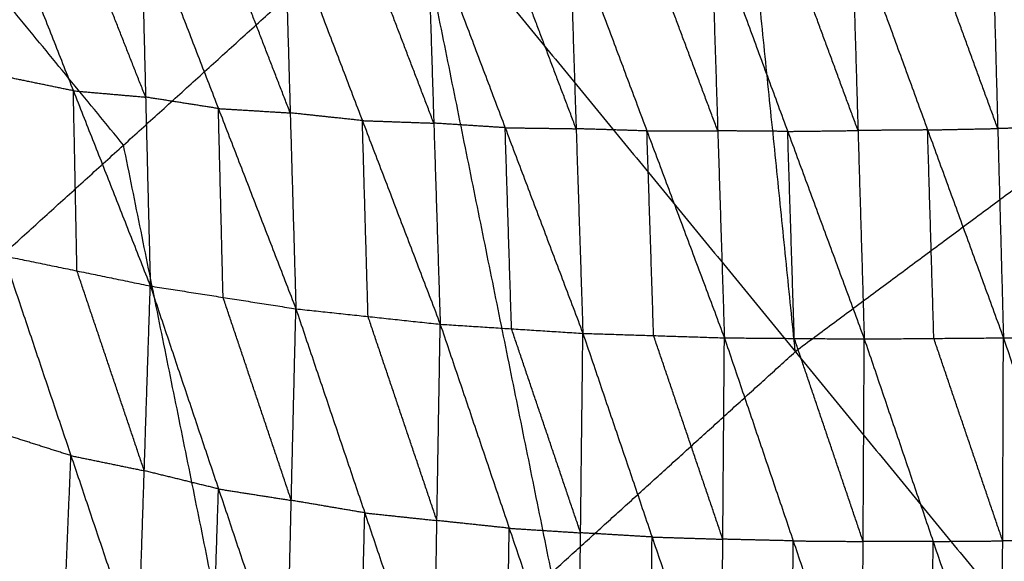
# Model space of a CAD drawing. Header units: millimetres. Extents: x -106 to 110, y -96 to 120.
# Tile 332 of 656: x -32.82 to -26.53, y 46.78 to 50.24. Entities that reach past the tile are written whole.
import ezdxf

# ---------------------------------------------------------------- set-up
doc = ezdxf.new("R2010")
doc.units = ezdxf.units.MM
doc.header["$MEASUREMENT"] = 0
doc.layers.add('Default', color=7, linetype='Continuous', true_color=0x000000)

msp = doc.modelspace()

# ---------------------------------------------------------------- linework, layer by layer
at = {"layer": 'Default'}
for points in [[(-32.1577, 49.443, 3.8611), (-33.4795, 51.0537, 3.8838), (-34.8014, 52.6644, 3.9066)], [(-27.8628, 48.1229, 3.8351), (-28.0912, 50.3579, 3.8481), (-28.3196, 52.5928, 3.8611)], [(-33.9993, 47.7738, 3.8611), (-32.1577, 49.443, 3.8611), (-30.316, 51.1122, 3.8611)], [(-30.316, 51.1122, 3.8611), (-29.4233, 46.7086, 3.8351), (-28.5306, 42.3051, 3.8092)], [(-30.316, 51.1122, 3.8611), (-27.8628, 48.1229, 3.8351), (-25.4096, 45.1337, 3.8092)], [(-32.9703, 51.0373, -2.5641), (-32.4785, 49.7901, -2.4967), (-31.9867, 48.5428, -2.4292)], [(-32.0167, 49.7497, -2.5656), (-32.2626, 50.3733, -2.5993), (-32.5085, 50.9969, -2.633)], [(-32.0467, 50.9565, -2.7019), (-32.0167, 49.7497, -2.5656), (-31.9867, 48.5428, -2.4292)], [(-32.0467, 50.9565, -2.7019), (-31.5513, 49.6767, -2.6171), (-31.0559, 48.3969, -2.5323)], [(-31.0922, 49.6488, -2.6736), (-31.3399, 50.2887, -2.716), (-31.5876, 50.9286, -2.7584)], [(-31.1286, 50.9006, -2.8148), (-31.0922, 49.6488, -2.6736), (-31.0559, 48.3969, -2.5323)], [(-31.1286, 50.9006, -2.8148), (-30.6309, 49.5995, -2.7138), (-30.1332, 48.2983, -2.6128)], [(-30.1741, 49.5833, -2.7576), (-30.4229, 50.2339, -2.8082), (-30.6718, 50.8844, -2.8587)], [(-30.215, 50.8682, -2.9025), (-30.1741, 49.5833, -2.7576), (-30.1332, 48.2983, -2.6128)], [(-30.215, 50.8682, -2.9025), (-29.7181, 49.5541, -2.7874), (-29.2211, 48.24, -2.6723)], [(-27.5019, 50.8683, -3.0426), (-27.4621, 49.5362, -2.8933), (-27.4222, 48.2041, -2.744)], [(-27.5019, 50.8683, -3.0426), (-27.0171, 49.5398, -2.9024), (-26.5324, 48.2113, -2.7622)], [(-26.5687, 49.549, -2.9116), (-26.8111, 50.2132, -2.9817), (-27.0535, 50.8774, -3.0518)], [(-26.6051, 50.8866, -3.061), (-26.5687, 49.549, -2.9116), (-26.5324, 48.2113, -2.7622)], [(-26.6051, 50.8866, -3.061), (-26.1278, 49.5569, -2.9164), (-25.6504, 48.2271, -2.7718)], [(-29.2641, 49.5477, -2.8196), (-29.5125, 50.2048, -2.8771), (-29.761, 50.8618, -2.9347)], [(-29.307, 50.8554, -2.9668), (-29.2641, 49.5477, -2.8196), (-29.2211, 48.24, -2.6723)], [(-29.307, 50.8554, -2.9668), (-28.8117, 49.5334, -2.8409), (-28.3164, 48.2114, -2.7149)], [(-28.3587, 49.5342, -2.8635), (-28.6063, 50.1952, -2.9265), (-28.854, 50.8562, -2.9895)], [(-28.401, 50.8569, -3.0122), (-28.3587, 49.5342, -2.8635), (-28.3164, 48.2114, -2.7149)], [(-28.401, 50.8569, -3.0122), (-27.9116, 49.5305, -2.8781), (-27.4222, 48.2041, -2.744)], [(-27.4621, 49.5362, -2.8933), (-27.7068, 50.1994, -2.9603), (-27.9514, 50.8626, -3.0274)], [(-32.4785, 49.7901, -2.4967), (-32.7128, 49.8383, -2.4654), (-32.9472, 49.8865, -2.4341)], [(-32.4554, 48.6393, -2.3666), (-32.4669, 49.2147, -2.4316), (-32.4785, 49.7901, -2.4967)], [(-32.4785, 49.7901, -2.4967), (-32.2476, 49.7699, -2.5311), (-32.0167, 49.7497, -2.5656)], [(-31.5513, 49.6767, -2.6171), (-31.784, 49.7132, -2.5913), (-32.0167, 49.7497, -2.5656)], [(-31.5213, 48.4698, -2.4808), (-31.5363, 49.0733, -2.549), (-31.5513, 49.6767, -2.6171)], [(-31.5513, 49.6767, -2.6171), (-31.3218, 49.6627, -2.6454), (-31.0922, 49.6488, -2.6736)], [(-30.6309, 49.5995, -2.7138), (-30.8615, 49.6241, -2.6937), (-31.0922, 49.6488, -2.6736)], [(-30.5945, 48.3476, -2.5726), (-30.6127, 48.9735, -2.6432), (-30.6309, 49.5995, -2.7138)], [(-30.6309, 49.5995, -2.7138), (-30.4025, 49.5914, -2.7357), (-30.1741, 49.5833, -2.7576)], [(-29.7181, 49.5541, -2.7874), (-29.9461, 49.5687, -2.7725), (-30.1741, 49.5833, -2.7576)], [(-29.6771, 48.2691, -2.6426), (-29.6976, 48.9116, -2.715), (-29.7181, 49.5541, -2.7874)], [(-29.7181, 49.5541, -2.7874), (-29.4911, 49.5509, -2.8035), (-29.2641, 49.5477, -2.8196)], [(-28.8117, 49.5334, -2.8409), (-29.0379, 49.5406, -2.8302), (-29.2641, 49.5477, -2.8196)], [(-25.8664, 49.6036, 3.8351), (-26.8646, 48.8633, 3.8351), (-27.8628, 48.1229, 3.8351)], [(-27.0171, 49.5398, -2.9024), (-26.7929, 49.5444, -2.907), (-26.5687, 49.549, -2.9116)], [(-26.1278, 49.5569, -2.9164), (-26.3483, 49.5529, -2.914), (-26.5687, 49.549, -2.9116)], [(-28.8117, 49.5334, -2.8409), (-28.5852, 49.5338, -2.8522), (-28.3587, 49.5342, -2.8635)], [(-28.7688, 48.2257, -2.6936), (-28.7902, 48.8796, -2.7672), (-28.8117, 49.5334, -2.8409)], [(-27.9116, 49.5305, -2.8781), (-28.1352, 49.5323, -2.8708), (-28.3587, 49.5342, -2.8635)], [(-27.9116, 49.5305, -2.8781), (-27.6868, 49.5333, -2.8857), (-27.4621, 49.5362, -2.8933)], [(-27.8693, 48.2077, -2.7294), (-27.8905, 48.8691, -2.8037), (-27.9116, 49.5305, -2.8781)], [(-27.0171, 49.5398, -2.9024), (-27.2396, 49.538, -2.8979), (-27.4621, 49.5362, -2.8933)], [(-26.9773, 48.2077, -2.7531), (-26.9972, 48.8737, -2.8278), (-27.0171, 49.5398, -2.9024)], [(-31.2649, 45.0394, 3.8351), (-31.7113, 47.2412, 3.8481), (-32.1577, 49.443, 3.8611)], [(-32.9241, 48.7357, -2.304), (-32.4941, 47.4585, -1.9135), (-32.0642, 46.1813, -1.5231)], [(-32.9241, 48.7357, -2.304), (-32.4554, 48.6393, -2.3666), (-31.9867, 48.5428, -2.4292)], [(-32.0254, 47.362, -1.9761), (-32.2404, 48.0007, -2.1714), (-32.4554, 48.6393, -2.3666)], [(-32.0642, 46.1813, -1.5231), (-32.0254, 47.362, -1.9761), (-31.9867, 48.5428, -2.4292)], [(-31.9867, 48.5428, -2.4292), (-31.5508, 47.2457, -2.0112), (-31.1149, 45.9486, -1.5932)], [(-31.9867, 48.5428, -2.4292), (-31.5213, 48.4698, -2.4808), (-31.0559, 48.3969, -2.5323)], [(-31.0854, 47.1727, -2.0628), (-31.3033, 47.8213, -2.2718), (-31.5213, 48.4698, -2.4808)], [(-31.1149, 45.9486, -1.5932), (-31.0854, 47.1727, -2.0628), (-31.0559, 48.3969, -2.5323)], [(-31.0559, 48.3969, -2.5323), (-30.6157, 47.0929, -2.0906), (-30.1754, 45.7889, -1.6488)], [(-31.0559, 48.3969, -2.5323), (-30.5945, 48.3476, -2.5726), (-30.1332, 48.2983, -2.6128)], [(-30.1543, 47.0436, -2.1308), (-30.3744, 47.6956, -2.3517), (-30.5945, 48.3476, -2.5726)], [(-30.1754, 45.7889, -1.6488), (-30.1543, 47.0436, -2.1308), (-30.1332, 48.2983, -2.6128)], [(-30.1332, 48.2983, -2.6128), (-29.6918, 46.9945, -2.1519), (-29.2504, 45.6906, -1.691)], [(-30.1332, 48.2983, -2.6128), (-29.6771, 48.2691, -2.6426), (-29.2211, 48.24, -2.6723)], [(-29.2358, 46.9653, -2.1817), (-29.4565, 47.6172, -2.4121), (-29.6771, 48.2691, -2.6426)], [(-29.2504, 45.6906, -1.691), (-29.2358, 46.9653, -2.1817), (-29.2211, 48.24, -2.6723)], [(-29.2211, 48.24, -2.6723), (-28.7788, 46.9386, -2.1973), (-28.3365, 45.6373, -1.7222)], [(-29.2211, 48.24, -2.6723), (-28.7688, 48.2257, -2.6936), (-28.3164, 48.2114, -2.7149)], [(-28.3264, 46.9244, -2.2185), (-28.5476, 47.575, -2.4561), (-28.7688, 48.2257, -2.6936)], [(-26.5324, 48.2113, -2.7622), (-26.0914, 48.2192, -2.767), (-25.6504, 48.2271, -2.7718)], [(-28.3365, 45.6373, -1.7222), (-28.3264, 46.9244, -2.2185), (-28.3164, 48.2114, -2.7149)], [(-28.3164, 48.2114, -2.7149), (-27.8764, 46.9137, -2.2298), (-27.4364, 45.616, -1.7447)], [(-28.3164, 48.2114, -2.7149), (-27.8693, 48.2077, -2.7294), (-27.4222, 48.2041, -2.744)], [(-27.4293, 46.91, -2.2444), (-27.6493, 47.5589, -2.4869), (-27.8693, 48.2077, -2.7294)], [(-27.4364, 45.616, -1.7447), (-27.4293, 46.91, -2.2444), (-27.4222, 48.2041, -2.744)], [(-27.4222, 48.2041, -2.744), (-26.9773, 48.2077, -2.7531), (-26.5324, 48.2113, -2.7622)], [(-27.4222, 48.2041, -2.744), (-26.982, 46.91, -2.2521), (-26.5417, 45.6159, -1.7602)], [(-26.537, 46.9136, -2.2612), (-26.7572, 47.5607, -2.5071), (-26.9773, 48.2077, -2.7531)], [(-26.5417, 45.6159, -1.7602), (-26.537, 46.9136, -2.2612), (-26.5324, 48.2113, -2.7622)], [(-26.5324, 48.2113, -2.7622), (-26.0947, 46.9195, -2.266), (-25.6571, 45.6278, -1.7698)], [(-29.4233, 46.7086, 3.8351), (-28.643, 47.4158, 3.8351), (-27.8628, 48.1229, 3.8351)], [(-33.9993, 47.7738, 3.8611), (-32.6793, 43.479, 3.8351), (-31.3592, 39.1841, 3.8092)], [(-33.9993, 47.7738, 3.8611), (-31.2649, 45.0394, 3.8351), (-28.5306, 42.3051, 3.8092)], [(-32.4941, 47.4585, -1.9135), (-32.7324, 47.5343, -1.8924), (-32.9707, 47.6101, -1.8713)], [(-32.5408, 46.3329, -1.4809), (-32.5175, 46.8957, -1.6972), (-32.4941, 47.4585, -1.9135)], [(-32.4941, 47.4585, -1.9135), (-32.2598, 47.4103, -1.9448), (-32.0254, 47.362, -1.9761)], [(-31.5508, 47.2457, -2.0112), (-31.7881, 47.3039, -1.9937), (-32.0254, 47.362, -1.9761)], [(-31.5895, 46.0649, -1.5581), (-31.5701, 46.6553, -1.7847), (-31.5508, 47.2457, -2.0112)], [(-31.5508, 47.2457, -2.0112), (-31.3181, 47.2092, -2.037), (-31.0854, 47.1727, -2.0628)], [(-30.6157, 47.0929, -2.0906), (-30.8505, 47.1328, -2.0767), (-31.0854, 47.1727, -2.0628)], [(-30.6451, 45.8687, -1.621), (-30.6304, 46.4808, -1.8558), (-30.6157, 47.0929, -2.0906)], [(-30.6157, 47.0929, -2.0906), (-30.385, 47.0683, -2.1107), (-30.1543, 47.0436, -2.1308)], [(-29.6918, 46.9945, -2.1519), (-29.923, 47.019, -2.1413), (-30.1543, 47.0436, -2.1308)], [(-29.7129, 45.7398, -1.6699), (-29.7024, 46.3671, -1.9109), (-29.6918, 46.9945, -2.1519)], [(-29.6918, 46.9945, -2.1519), (-29.4638, 46.9799, -2.1668), (-29.2358, 46.9653, -2.1817)], [(-28.7788, 46.9386, -2.1973), (-29.0073, 46.952, -2.1895), (-29.2358, 46.9653, -2.1817)], [(-28.7935, 45.664, -1.7066), (-28.7862, 46.3013, -1.9519), (-28.7788, 46.9386, -2.1973)], [(-28.7788, 46.9386, -2.1973), (-28.5526, 46.9315, -2.2079), (-28.3264, 46.9244, -2.2185)], [(-27.8764, 46.9137, -2.2298), (-28.1014, 46.919, -2.2242), (-28.3264, 46.9244, -2.2185)], [(-27.8864, 45.6266, -1.7335), (-27.8814, 46.2702, -1.9816), (-27.8764, 46.9137, -2.2298)], [(-27.8764, 46.9137, -2.2298), (-27.6528, 46.9118, -2.2371), (-27.4293, 46.91, -2.2444)], [(-26.982, 46.91, -2.2521), (-27.2056, 46.91, -2.2482), (-27.4293, 46.91, -2.2444)], [(-26.989, 45.6159, -1.7524), (-26.9855, 46.263, -2.0023), (-26.982, 46.91, -2.2521)], [(-26.982, 46.91, -2.2521), (-26.7595, 46.9118, -2.2566), (-26.537, 46.9136, -2.2612)], [(-26.0947, 46.9195, -2.266), (-26.3159, 46.9166, -2.2636), (-26.537, 46.9136, -2.2612)]]:
    msp.add_open_spline(points, degree=2, dxfattribs=at)

doc.saveas('drawing.dxf')
